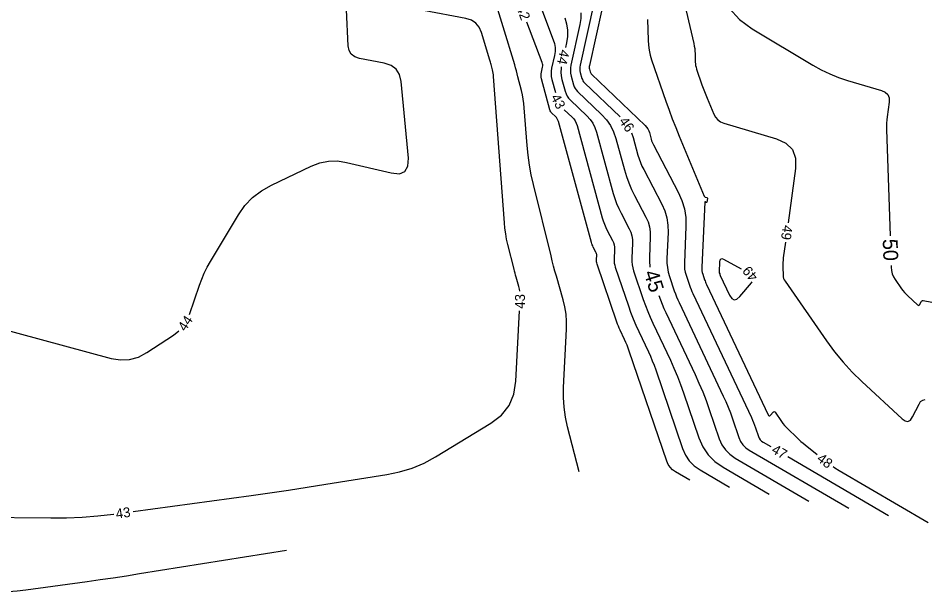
# Model space of a CAD drawing. Extents: x 2384780 to 2405861, y 547869 to 573706.
# Drawn here: x 2390777.3 to 2390960.6, y 552215.4 to 552331.5 of the extents above; entities that cross this region are included whole.
import ezdxf

# ---------------------------------------------------------------- set-up
doc = ezdxf.new("R2010")
doc.units = 0
doc.layers.add('Old_Level_60', color=7, linetype='Continuous')
doc.layers.add('Old_Level_61', color=7, linetype='Continuous')

msp = doc.modelspace()

# ---------------------------------------------------------------- linework, layer by layer
at = {"layer": 'Old_Level_60'}
for points in [[(2390908.92075, 552347.6405), (2390913.89575, 552326.359), (2390914.00075, 552325.85175), (2390914.0795, 552325.34075), (2390914.132, 552324.82675), (2390914.15825, 552324.30925), (2390914.2005, 552322.613), (2390914.22325, 552322.252), (2390914.2735, 552321.896), (2390914.351, 552321.545), (2390914.45625, 552321.199), (2390915.56025, 552318.00625), (2390915.802, 552317.324), (2390916.05425, 552316.64575), (2390916.31725, 552315.97175), (2390916.5905, 552315.3015), (2390917.94175, 552312.06075), (2390918.28525, 552311.4265), (2390918.73675, 552310.91225), (2390919.296, 552310.5185), (2390919.9635, 552310.24475), (2390930.58825, 552307.099), (2390932.53975, 552306.21525), (2390933.841, 552304.91175), (2390934.49175, 552303.189), (2390934.49175, 552301.04675), (2390932.98075, 552290.1105)], [(2390878.8, 552344.901), (2390885.507, 552327.1085), (2390885.7385, 552326.3355), (2390885.8535, 552325.55375), (2390885.85175, 552324.764), (2390885.73325, 552323.9655), (2390885.1555, 552321.344), (2390885.06575, 552320.783), (2390885.04475, 552320.2235), (2390885.092, 552319.66575), (2390885.208, 552319.10975), (2390885.92325, 552316.4625)], [(2390890.7095, 552239.7435), (2390888.3915, 552248.85425), (2390887.96925, 552250.814), (2390887.696, 552252.78875), (2390887.57175, 552254.77825), (2390887.5965, 552256.78275), (2390888.1795, 552268.60925), (2390888.19275, 552270.11475), (2390888.083, 552271.60575), (2390887.8505, 552273.083), (2390887.49525, 552274.54575), (2390886.13375, 552279.3015), (2390885.84675, 552280.32175), (2390885.569, 552281.3445), (2390885.3005, 552282.36975), (2390885.0415, 552283.3975), (2390881.471, 552297.83425), (2390881.0295, 552299.7945), (2390880.6715, 552301.76825), (2390880.397, 552303.75525), (2390880.206, 552305.7555), (2390879.64025, 552313.358), (2390879.5555, 552314.23675), (2390879.43275, 552315.109), (2390879.27175, 552315.97525), (2390879.0725, 552316.83525), (2390878.35925, 552319.634), (2390878.20325, 552320.233), (2390878.04075, 552320.83), (2390877.872, 552321.42525), (2390877.69675, 552322.01875), (2390873.03975, 552337.49075)], [(2390893.7575, 552334.77075), (2390890.9335, 552321.95475), (2390890.8745, 552321.586), (2390890.86075, 552321.218), (2390890.89175, 552320.85125), (2390890.968, 552320.4855), (2390891.29025, 552319.29225), (2390891.37475, 552319.04575), (2390891.4895, 552318.817), (2390891.63475, 552318.6065), (2390891.8105, 552318.41425), (2390899.0175, 552311.494)], [(2390811.98075, 552271.57375), (2390813.97625, 552277.4665), (2390814.43775, 552278.71825), (2390814.96425, 552279.93975), (2390815.556, 552281.13125), (2390816.2125, 552282.2925), (2390821.8555, 552291.67825), (2390823.1785, 552293.56425), (2390824.72875, 552295.2), (2390826.50625, 552296.585), (2390828.511, 552297.71975), (2390836.55125, 552301.55125), (2390838.291, 552302.21425), (2390840.064, 552302.56175), (2390841.8705, 552302.59375), (2390843.7105, 552302.31), (2390852.722, 552300.1665), (2390854.388, 552300.01175), (2390855.524, 552300.4655), (2390856.13, 552301.52825), (2390856.20625, 552303.19975), (2390854.72625, 552318.67825), (2390854.4035, 552320.0785), (2390853.733, 552321.1615), (2390852.71525, 552321.92725), (2390851.35, 552322.3755), (2390846.32225, 552323.3215), (2390845.3725, 552323.63575), (2390844.67775, 552324.173), (2390844.2385, 552324.93325), (2390844.05425, 552325.9165), (2390843.68075, 552333.14775)], [(2390878.72125, 552276.28675), (2390878.66325, 552276.65525), (2390878.52425, 552277.22775), (2390877.99125, 552279.0895), (2390877.879, 552279.48875), (2390877.77025, 552279.88925), (2390877.66525, 552280.2905), (2390877.56375, 552280.69275), (2390876.3205, 552285.71925), (2390876.07725, 552286.80025), (2390875.87975, 552287.88825), (2390875.7285, 552288.98375), (2390875.62325, 552290.08675), (2390873.4195, 552319.70425), (2390873.38725, 552320.039), (2390873.3405, 552320.3715), (2390873.27925, 552320.7015), (2390873.20325, 552321.029), (2390872.9315, 552322.0955), (2390872.872, 552322.32375), (2390872.81025, 552322.55125), (2390872.74575, 552322.778), (2390872.679, 552323.004), (2390871.00475, 552328.56675), (2390870.538, 552329.6385), (2390869.855, 552330.46975), (2390868.95575, 552331.06075), (2390867.8405, 552331.411), (2390859.2495, 552333.0275)], [(2390895.35575, 552333.487), (2390892.8055, 552321.91375), (2390892.77625, 552321.731), (2390892.7695, 552321.54875), (2390892.785, 552321.367), (2390892.8225, 552321.186), (2390892.98225, 552320.59525), (2390893.024, 552320.473), (2390893.08075, 552320.35975), (2390893.15275, 552320.2555), (2390893.23975, 552320.16025), (2390904.08775, 552309.744), (2390904.3715, 552309.4335), (2390904.6065, 552309.094), (2390904.7925, 552308.72525), (2390904.92975, 552308.32775), (2390905.29825, 552306.981), (2390905.3845, 552306.6955), (2390905.486, 552306.41575), (2390905.60275, 552306.142), (2390905.73425, 552305.87425), (2390910.7695, 552296.2865), (2390911.51175, 552294.62275), (2390912.01825, 552292.90625), (2390912.28925, 552291.1375), (2390912.3245, 552289.316), (2390911.99725, 552281.9835), (2390911.99775, 552281.3425), (2390912.0575, 552280.71), (2390912.17625, 552280.0855), (2390912.35425, 552279.46975), (2390913.03125, 552277.4715), (2390913.18225, 552277.0455), (2390913.3455, 552276.62475), (2390913.5205, 552276.2085), (2390913.70725, 552275.79725), (2390925.5465, 552250.70625), (2390925.78, 552250.19325), (2390925.99875, 552249.67425), (2390926.203, 552249.14925), (2390926.3925, 552248.6185), (2390926.98825, 552246.87475), (2390927.1425, 552246.52275), (2390927.35, 552246.2145), (2390927.611, 552245.94975), (2390927.925, 552245.7285), (2390929.464, 552244.82775)], [(2390913.122, 552238.0275), (2390910.194, 552239.74125), (2390909.61575, 552240.1485), (2390909.1355, 552240.636), (2390908.75325, 552241.2035), (2390908.46925, 552241.8515), (2390900.85775, 552264.13325), (2390900.644, 552264.73175), (2390900.41375, 552265.32375), (2390900.167, 552265.909), (2390899.90375, 552266.4875), (2390899.017, 552268.36675), (2390898.83275, 552268.77175), (2390898.6605, 552269.1815), (2390898.5, 552269.59625), (2390898.35125, 552270.0155), (2390894.374, 552281.7525), (2390894.3065, 552281.98625), (2390894.26125, 552282.2235), (2390894.23875, 552282.46375), (2390894.2385, 552282.7075), (2390894.274, 552283.50825), (2390894.27075, 552283.67725), (2390894.24575, 552283.8415), (2390894.19875, 552284.001), (2390894.12975, 552284.1555), (2390893.5885, 552285.18625), (2390893.47875, 552285.4095), (2390893.3815, 552285.63775), (2390893.29675, 552285.871), (2390893.22475, 552286.10925), (2390886.5275, 552310.5895), (2390886.432, 552310.8665), (2390886.30225, 552311.123), (2390886.13875, 552311.3595), (2390885.94125, 552311.5755), (2390885.24025, 552312.24875), (2390885.102, 552312.4), (2390884.98775, 552312.5655), (2390884.8975, 552312.74525), (2390884.83125, 552312.93925), (2390883.12725, 552319.24575), (2390883.06025, 552319.5675), (2390883.03275, 552319.8905), (2390883.045, 552320.21425), (2390883.097, 552320.539), (2390883.331, 552321.60125), (2390883.3645, 552321.82775), (2390883.365, 552322.05175), (2390883.3325, 552322.2735), (2390883.267, 552322.49275), (2390880.1875, 552330.66175)], [(2390887.81775, 552331.5375), (2390888.187, 552330.3045), (2390888.37025, 552329.058), (2390888.36725, 552327.79825), (2390888.17825, 552326.525), (2390887.9625, 552325.54575)], [(2390904.551, 552331.1995), (2390904.654, 552327.064), (2390904.719, 552326.034), (2390904.86225, 552325.018), (2390905.084, 552324.0165), (2390905.38375, 552323.02875), (2390908.26975, 552314.68275), (2390908.90175, 552312.8995), (2390909.56125, 552311.12675), (2390910.2485, 552309.36425), (2390910.963, 552307.6125), (2390916.018, 552295.488), (2390916.05875, 552295.41275), (2390916.11225, 552295.35175), (2390916.1785, 552295.30525), (2390916.2575, 552295.27275), (2390916.53675, 552295.19), (2390916.588, 552295.16675), (2390916.62225, 552295.1325), (2390916.6395, 552295.08725), (2390916.6395, 552295.031), (2390916.53775, 552294.29575), (2390916.52175, 552294.2395), (2390916.49275, 552294.2085), (2390916.45075, 552294.20325), (2390916.39575, 552294.2235), (2390916.19475, 552294.3315), (2390916.15675, 552294.34575), (2390916.129, 552294.34175), (2390916.1115, 552294.32), (2390916.10425, 552294.28025), (2390915.5165, 552281.11125), (2390915.51675, 552280.75225), (2390915.55025, 552280.39775), (2390915.61675, 552280.048), (2390915.7165, 552279.703), (2390916.09575, 552278.58325), (2390916.1805, 552278.34475), (2390916.27175, 552278.109), (2390916.36975, 552277.87575), (2390916.4745, 552277.6455), (2390928.9175, 552251.27475), (2390929.02625, 552251.108), (2390929.1485, 552251.041), (2390929.284, 552251.07325), (2390929.43325, 552251.205), (2390929.942, 552251.798), (2390930.04925, 552251.89175), (2390930.15275, 552251.9195), (2390930.25275, 552251.88075), (2390930.34925, 552251.776), (2390931.6365, 552249.8985), (2390931.922, 552249.5045), (2390932.2265, 552249.1265), (2390932.55025, 552248.765), (2390932.89325, 552248.41975), (2390934.7575, 552246.63575), (2390935.161, 552246.25775), (2390935.572, 552245.88875), (2390935.99075, 552245.52825), (2390936.417, 552245.1765), (2390938.85725, 552243.206)], [(2390887.125, 552321.635), (2390887.071, 552321.29575), (2390887.043, 552320.5565), (2390887.10575, 552319.81925), (2390887.25875, 552319.08425), (2390887.9065, 552316.6865), (2390888.076, 552316.191), (2390888.30675, 552315.73175), (2390888.59875, 552315.3085), (2390888.952, 552314.92175), (2390892.27825, 552311.72775), (2390892.9345, 552311.00975), (2390893.478, 552310.2245), (2390893.90825, 552309.37225), (2390894.2255, 552308.4525), (2390897.622, 552296.03775), (2390897.9365, 552294.99875), (2390898.30575, 552293.9815), (2390898.7295, 552292.98575), (2390899.20825, 552292.0115), (2390900.861, 552288.86425), (2390901.16675, 552288.179), (2390901.37525, 552287.472), (2390901.487, 552286.7435), (2390901.5015, 552285.9935), (2390901.3645, 552282.92325), (2390901.36525, 552282.26975), (2390901.426, 552281.62475), (2390901.54725, 552280.988), (2390901.7285, 552280.36025), (2390903.676, 552274.6125), (2390904.1105, 552273.38775), (2390904.5795, 552272.177), (2390905.083, 552270.98), (2390905.62075, 552269.797), (2390909.1615, 552262.29275), (2390909.89725, 552260.67525), (2390910.587, 552259.03925), (2390911.23075, 552257.38475), (2390911.82875, 552255.7115), (2390914.93125, 552246.62875), (2390915.73475, 552244.796), (2390916.816, 552243.19), (2390918.17475, 552241.811), (2390919.811, 552240.65875), (2390929.165, 552235.18425)], [(2390887.7325, 552312.974), (2390889.3075, 552311.462), (2390889.64325, 552311.09425), (2390889.9215, 552310.6925), (2390890.14175, 552310.256), (2390890.30425, 552309.78525), (2390895.40975, 552291.12325), (2390895.6105, 552290.46), (2390895.84625, 552289.81075), (2390896.11675, 552289.175), (2390896.42225, 552288.55325), (2390897.47725, 552286.54425), (2390897.6725, 552286.107), (2390897.8055, 552285.65575), (2390897.87675, 552285.19075), (2390897.886, 552284.71175), (2390897.7985, 552282.75225), (2390897.799, 552282.335), (2390897.838, 552281.92325), (2390897.91525, 552281.517), (2390898.031, 552281.11625), (2390900.674, 552273.3165), (2390901.1425, 552271.996), (2390901.648, 552270.6905), (2390902.19075, 552269.4), (2390902.7705, 552268.1245), (2390904.72525, 552263.98225), (2390905.13125, 552263.08925), (2390905.512, 552262.18625), (2390905.8675, 552261.273), (2390906.19725, 552260.34925), (2390911.64, 552244.41625), (2390912.22025, 552243.093), (2390913.00075, 552241.9335), (2390913.98175, 552240.93775), (2390915.163, 552240.106), (2390921.1435, 552236.606)], [(2390901.32375, 552308.27075), (2390901.637, 552307.36275), (2390902.6165, 552303.783), (2390902.84625, 552303.02375), (2390903.116, 552302.28025), (2390903.42575, 552301.5525), (2390903.77575, 552300.8405), (2390907.42775, 552293.88625), (2390908.04125, 552292.51125), (2390908.46, 552291.0925), (2390908.684, 552289.6305), (2390908.713, 552288.125), (2390908.478, 552282.856), (2390908.479, 552281.933), (2390908.565, 552281.022), (2390908.736, 552280.12325), (2390908.99175, 552279.2365), (2390909.96675, 552276.3595), (2390910.18425, 552275.7465), (2390910.419, 552275.14025), (2390910.671, 552274.54125), (2390910.94025, 552273.949), (2390919.85375, 552255.058), (2390920.36675, 552253.93075), (2390920.8475, 552252.79025), (2390921.29625, 552251.63675), (2390921.713, 552250.4705), (2390923.02175, 552246.639), (2390923.36075, 552245.86575), (2390923.81675, 552245.1885), (2390924.39, 552244.60675), (2390925.08025, 552244.1205), (2390945.20775, 552232.34125)], [(2390932.4335, 552286.148), (2390931.99875, 552283.0025), (2390931.943, 552282.524), (2390931.908, 552282.04425), (2390931.8935, 552281.5635), (2390931.89975, 552281.0815), (2390931.954, 552279.50575), (2390931.98825, 552279.1755), (2390932.0675, 552278.8605), (2390932.19225, 552278.56025), (2390932.362, 552278.275), (2390940.7025, 552266.244), (2390942.3285, 552264.0285), (2390944.0675, 552261.91125), (2390945.919, 552259.8915), (2390947.88375, 552257.97), (2390956.0015, 552250.44775), (2390956.62625, 552250.01525), (2390957.18775, 552249.93475), (2390957.68575, 552250.20625), (2390958.12025, 552250.82975), (2390959.436, 552253.44125), (2390959.75975, 552253.916), (2390960.16675, 552254.22125), (2390960.657, 552254.35675)], [(2390923.5455, 552280.7365), (2390919.959, 552282.6645), (2390919.60825, 552282.79525), (2390919.352, 552282.75975), (2390919.19025, 552282.55775), (2390919.12275, 552282.18975), (2390919.03375, 552280.19225), (2390919.03375, 552280.13825), (2390919.03875, 552280.085), (2390919.04875, 552280.03225), (2390919.06375, 552279.98025)], [(2390919.06375, 552279.98025), (2390919.14525, 552279.7395), (2390919.17125, 552279.66625), (2390919.1995, 552279.59375), (2390919.2295, 552279.52225), (2390919.26175, 552279.45125), (2390921.15175, 552275.44575), (2390921.5835, 552274.78475), (2390922.06825, 552274.51825), (2390922.6065, 552274.6465), (2390923.198, 552275.1695), (2390925.56325, 552277.92575), (2390925.69225, 552278.12875)], [(2390800.614, 552231.71225), (2390824.41925, 552234.961), (2390828.202, 552235.488), (2390831.98125, 552236.036), (2390835.75775, 552236.60525), (2390839.531, 552237.19575), (2390851.85175, 552239.15875), (2390854.44775, 552239.69975), (2390856.9555, 552240.482), (2390859.37475, 552241.50525), (2390861.70575, 552242.7695), (2390872.89125, 552249.5425), (2390875.00575, 552251.16225), (2390876.5555, 552253.11875), (2390877.5405, 552255.41225), (2390877.96075, 552258.0425), (2390878.6635, 552272.29425)], [(2390772.50375, 552269.0405), (2390796.16025, 552262.68025), (2390798.048, 552262.365), (2390799.87125, 552262.45125), (2390801.63, 552262.9395), (2390803.3245, 552263.829), (2390808.7545, 552267.39175), (2390809.82825, 552268.2245), (2390809.842, 552268.23925)], [(2390932.91625, 552242.8075), (2390953.22925, 552230.9195)], [(2390942.04325, 552240.791), (2390942.437, 552240.52975), (2390943.28375, 552240.01275), (2390961.25075, 552229.498)], [(2390697.23, 552237.571), (2390718.0615, 552233.392), (2390719.033, 552233.22975), (2390720.00875, 552233.132), (2390720.98875, 552233.09825), (2390721.973, 552233.12925), (2390725.19575, 552233.335), (2390725.88625, 552233.3665), (2390726.5765, 552233.373), (2390727.2665, 552233.3545), (2390727.95625, 552233.31075), (2390750.9375, 552231.44075), (2390755.4705, 552231.11075), (2390760.00725, 552230.85775), (2390764.54775, 552230.68225), (2390769.09175, 552230.584), (2390783.9415, 552230.38925), (2390787.12, 552230.4065), (2390790.29125, 552230.54175), (2390793.45525, 552230.795), (2390796.612, 552231.16625), (2390796.65075, 552231.1715)], [(2390738.7565, 552216.6935), (2390740.4685, 552216.77175), (2390743.0175, 552216.79575), (2390745.566, 552216.72725), (2390748.1135, 552216.56625), (2390756.434, 552215.88925), (2390758.21775, 552215.75925), (2390760.00275, 552215.65975), (2390761.7895, 552215.59075), (2390763.5775, 552215.552), (2390771.851, 552215.4435), (2390773.622, 552215.453), (2390775.389, 552215.5285), (2390777.15175, 552215.6695), (2390778.9105, 552215.8765), (2390791.27475, 552217.56375), (2390793.92325, 552217.93275), (2390796.56925, 552218.3165), (2390799.21325, 552218.715), (2390801.85525, 552219.12825), (2390831.60475, 552223.86825)]]:
    msp.add_lwpolyline(points, dxfattribs=at)
at = {"layer": 'Old_Level_61'}
for points in [[(2390891.049, 552332.57375), (2390891.04625, 552331.39275), (2390890.869, 552330.19925), (2390889.0615, 552321.996), (2390888.97275, 552321.44075), (2390888.95175, 552320.88725), (2390888.99875, 552320.33525), (2390889.11325, 552319.78475), (2390889.5985, 552317.9895), (2390889.72525, 552317.61825), (2390889.898, 552317.27425), (2390890.11675, 552316.9575), (2390890.38125, 552316.668), (2390895.27375, 552311.97), (2390896.23925, 552310.914), (2390897.03825, 552309.759), (2390897.671, 552308.50525), (2390898.13775, 552307.15275), (2390899.87275, 552300.81125), (2390900.27975, 552299.46625), (2390900.75775, 552298.14925), (2390901.3065, 552296.86025), (2390901.92625, 552295.599), (2390904.2245, 552291.223), (2390904.6495, 552290.27), (2390904.9395, 552289.28725), (2390905.09475, 552288.27425), (2390905.115, 552287.23125), (2390904.92975, 552283.08125), (2390904.93075, 552282.19775), (2390905.013, 552281.32575), (2390905.04825, 552281.14025)], [(2390921.04925, 552333.51425), (2390923.119, 552331.22925), (2390925.71325, 552329.327), (2390937.97725, 552321.98325), (2390939.6575, 552321.047), (2390941.3865, 552320.22175), (2390943.164, 552319.5075), (2390944.9905, 552318.904), (2390951.8625, 552316.8695), (2390952.61875, 552316.527), (2390953.123, 552316.02175), (2390953.37525, 552315.35425), (2390953.37525, 552314.52375), (2390952.96375, 552311.546), (2390952.8895, 552310.90725), (2390952.84275, 552310.267), (2390952.8235, 552309.6255), (2390952.83175, 552308.98225), (2390953.57, 552287.4865)], [(2390953.77575, 552281.49), (2390953.78875, 552281.11625), (2390953.85825, 552280.44475), (2390954.01975, 552279.80375), (2390954.27325, 552279.19325), (2390954.61875, 552278.61325), (2390955.89775, 552276.7685), (2390956.1815, 552276.38175), (2390956.485, 552276.01225), (2390956.80825, 552275.6595), (2390957.15125, 552275.324), (2390959.1205, 552273.4995), (2390959.258, 552273.40425), (2390959.3815, 552273.3865), (2390959.491, 552273.44625), (2390959.5865, 552273.5835), (2390959.876, 552274.158), (2390959.94725, 552274.26225), (2390960.03675, 552274.3295), (2390960.1445, 552274.35925), (2390960.27075, 552274.35175), (2390987.79875, 552269.036)], [(2390906.8435, 552275.42125), (2390907.15625, 552274.53975), (2390907.49775, 552273.658), (2390907.86425, 552272.7865), (2390908.25575, 552271.925), (2390914.16125, 552259.40975), (2390914.9535, 552257.668), (2390915.69625, 552255.90625), (2390916.3895, 552254.1245), (2390917.03325, 552252.3225), (2390919.05525, 552246.4035), (2390919.579, 552245.209), (2390920.2835, 552244.16225), (2390921.169, 552243.2635), (2390922.2355, 552242.51275), (2390937.1865, 552233.76275)]]:
    msp.add_lwpolyline(points, dxfattribs=at)

# ---------------------------------------------------------------- texts
at = {"layer": 'Old_Level_60'}
for s, rotation, p in [('42', 290.6541611, (2390877.99375, 552333.6465)), ('44', 257.9146222, (2390886.86425, 552325.24925)), ('43', 297.4149389, (2390884.9265, 552315.51025)), ('46', 305.5846278, (2390898.6795, 552310.634)), ('49', 262.1334944, (2390931.91925, 552289.7325)), ('49', 129.4647639, (2390927.011, 552279.2685)), ('43', 89.1697278, (2390879.739, 552272.695)), ('44', 57.3235861, (2390811.1445, 552267.998)), ('47', 329.6623083, (2390929.44825, 552243.6785)), ('48', 322.8374028, (2390938.61675, 552242.0685)), ('43', 7.770925, (2390797.19975, 552230.23725))]:
    msp.add_text(s, height=2, rotation=rotation, dxfattribs=at).set_placement(p)
at = {"layer": 'Old_Level_61'}
for s, rotation, p in [('50', 271.9667667, (2390952.09275, 552286.7975)), ('45', 287.4270861, (2390903.75975, 552280.0105))]:
    msp.add_text(s, height=3, rotation=rotation, dxfattribs=at).set_placement(p)

doc.saveas('drawing.dxf')
